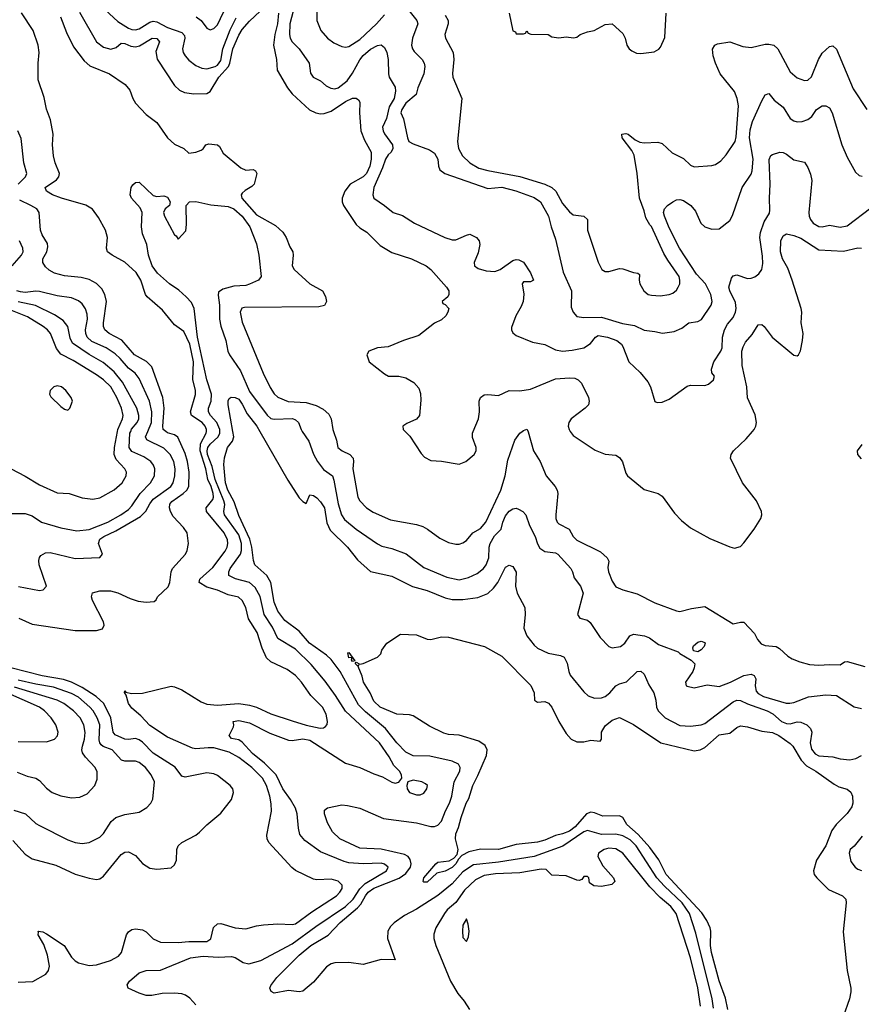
# Model space of a CAD drawing. Header units: inches. Extents: x 1308407 to 1441228, y 959628 to 1036311.
# Tile 385 of 656: x 1372779 to 1377510, y 1006780 to 1012314. Entities that reach past the tile are written whole.
import ezdxf

# ---------------------------------------------------------------- set-up
doc = ezdxf.new("R2010")
doc.units = ezdxf.units.IN
doc.header["$MEASUREMENT"] = 0
doc.layers.add('B3070', color=7, linetype='Continuous')
doc.layers.add('B3071', color=7, linetype='Continuous')

msp = doc.modelspace()

# ---------------------------------------------------------------- linework, layer by layer
at = {"layer": 'B3070', "color": 5}
for points, elevation in [([(1372670, 1009537.6), (1372810, 1009537.8), (1372850, 1009524.6), (1372900.7, 1009490), (1373010, 1009457.6), (1373101.1, 1009441.1), (1373170, 1009447.7), (1373275, 1009490), (1373346.7, 1009530), (1373390, 1009560.6), (1373410, 1009580.9), (1373456.9, 1009650), (1373513.9, 1009710), (1373536.8, 1009750), (1373539.2, 1009790), (1373532, 1009810), (1373516.2, 1009830), (1373477.4, 1009857.4), (1373410, 1009887.4), (1373394.2, 1009910), (1373398.5, 1009990), (1373403, 1010000)], 2960), ([(1372732, 1009790), (1372810, 1009749.1), (1372890, 1009699.7), (1372990, 1009654), (1373058, 1009650), (1373130, 1009626.5), (1373190, 1009618.5), (1373230, 1009625.8), (1373310, 1009671.4), (1373355.6, 1009710), (1373378, 1009750), (1373379.2, 1009770), (1373370.8, 1009790), (1373322.1, 1009842.1), (1373309.9, 1009870), (1373311.2, 1009910), (1373329.4, 1010000)], 2980), ([(1372770, 1006904.2), (1372852, 1006908), (1372926.9, 1006950), (1372941.2, 1006970), (1372945.7, 1006994.3), (1372935, 1007055), (1372915.6, 1007115.6), (1372883.5, 1007170), (1372885.6, 1007185.6), (1372882, 1007190), (1372910, 1007186.3), (1372930, 1007176.5), (1373028.5, 1007110), (1373070, 1007045.3), (1373090, 1007024.7), (1373110, 1007012.4), (1373170, 1006998.5), (1373210, 1007001.2), (1373290, 1007026.1), (1373334.6, 1007050), (1373350.6, 1007070), (1373379.8, 1007170), (1373390, 1007186.7), (1373410, 1007200.3), (1373430, 1007204.4), (1373470, 1007197.8), (1373490, 1007187.8), (1373530, 1007147.9), (1373570, 1007129.3), (1373670, 1007126.9), (1373730, 1007133.6), (1373830, 1007131.8), (1373853.1, 1007146.9), (1373869.3, 1007210.7), (1373890, 1007232.6), (1373910, 1007234.2), (1373989.8, 1007210.2), (1374050, 1007203.6), (1374110, 1007220.7), (1374150, 1007227.1), (1374230, 1007231.3), (1374310, 1007228.3), (1374330, 1007232.3), (1374420.9, 1007299.1), (1374559.2, 1007390), (1374579.3, 1007410), (1374590.7, 1007430.7), (1374590.8, 1007450), (1374570, 1007472.3), (1374530, 1007482.9), (1374450, 1007479.8), (1374430, 1007483.7), (1374330, 1007532.7), (1374308.8, 1007548.8), (1374179.7, 1007690), (1374169.6, 1007710), (1374168.2, 1007730), (1374193.9, 1007866.1), (1374192.8, 1007907.2), (1374185.1, 1007950), (1374165.4, 1008010), (1374143.5, 1008050), (1374084.3, 1008110), (1374010, 1008167.5), (1373956.5, 1008196.5), (1373870, 1008220.7), (1373838, 1008222), (1373770, 1008215), (1373750, 1008219.1), (1373610, 1008281.2), (1373510, 1008347), (1373460.8, 1008400.8), (1373410, 1008443.4), (1373389.9, 1008470), (1373377.4, 1008517.4), (1373368.2, 1008531.8), (1373370, 1008542), (1373374.8, 1008534.8), (1373407.3, 1008527.3), (1373470, 1008527.6), (1373630, 1008567.2), (1373650, 1008564), (1373690, 1008546.5), (1373799.9, 1008479.9), (1373830, 1008466.4), (1373890, 1008460.6), (1374010, 1008470.6), (1374070, 1008462), (1374110, 1008449.6), (1374190, 1008412.7), (1374310, 1008373.6), (1374390, 1008349.5), (1374467.3, 1008332.7), (1374487, 1008333), (1374498.7, 1008341.3), (1374507.5, 1008352.5), (1374509.6, 1008370), (1374501, 1008410), (1374481, 1008450), (1374415.2, 1008515.2), (1374362.6, 1008590), (1374330, 1008627), (1374281.8, 1008661.8), (1374190, 1008704.8), (1374167, 1008727), (1374141.1, 1008781.1), (1374113.9, 1008870), (1374065.7, 1008945.7), (1374050.7, 1009010.7), (1374029.8, 1009050), (1374008.5, 1009068.5), (1373950, 1009081.9), (1373890, 1009108.3), (1373830, 1009124.1), (1373787.2, 1009150), (1373790.7, 1009170), (1373864.9, 1009235.1), (1373933.7, 1009326.3), (1373945.3, 1009350), (1373948.4, 1009370), (1373946.7, 1009390), (1373928.6, 1009430), (1373829.9, 1009550), (1373826.5, 1009570), (1373863.8, 1009616.2), (1373868.3, 1009630), (1373866.5, 1009650), (1373855.5, 1009690), (1373836.5, 1009730), (1373825.9, 1009790), (1373793.8, 1009890), (1373795.6, 1009930), (1373827.9, 1009990), (1373828.9, 1010000)], 2880), ([(1372772, 1009128), (1372890, 1009105.3), (1372911.5, 1009108.5), (1372929.4, 1009130), (1372888.2, 1009250), (1372886.5, 1009273.5), (1372889.8, 1009290.2), (1372898, 1009302), (1372923.3, 1009316.7), (1372950, 1009319.6), (1373090, 1009285.4), (1373230, 1009290.4), (1373244.4, 1009310), (1373222.4, 1009370), (1373230, 1009395), (1373251.6, 1009410), (1373319, 1009441), (1373457.6, 1009522.4), (1373488.4, 1009551.6), (1373510, 1009592.9), (1373530, 1009619.5), (1373629.2, 1009690.8), (1373640.9, 1009710), (1373651.3, 1009750), (1373653, 1009790), (1373645.4, 1009830), (1373624, 1009870), (1373590, 1009906.5), (1373492.9, 1009952.9), (1373486.5, 1009970), (1373499.2, 1010000)], 2940), ([(1372774.6, 1008950), (1372850, 1008916.6), (1373090, 1008881.5), (1373210, 1008880.2), (1373243.7, 1008890), (1373254.5, 1008910), (1373250.7, 1008930), (1373188.9, 1009050), (1373183.5, 1009070), (1373187.5, 1009092.5), (1373230, 1009103.2), (1373290, 1009103.6), (1373330, 1009092.2), (1373399.8, 1009059.8), (1373444.8, 1009044.8), (1373490, 1009040.1), (1373535.8, 1009044.2), (1373546.4, 1009053.6), (1373553.5, 1009070), (1373614.4, 1009125.6), (1373622.8, 1009150), (1373630.7, 1009210), (1373638.7, 1009230), (1373710.9, 1009310), (1373720.4, 1009330), (1373727, 1009370), (1373719.6, 1009430), (1373700.2, 1009460.2), (1373641.8, 1009521.8), (1373626.3, 1009550), (1373621.9, 1009570), (1373623.7, 1009590), (1373634.5, 1009605.5), (1373697.7, 1009650), (1373718.3, 1009670), (1373729.5, 1009690), (1373731.2, 1009770), (1373721.9, 1009830), (1373710, 1009875.4), (1373668.2, 1009968.2), (1373650, 1009980.8), (1373610, 1009992.4), (1373599.7, 1010000)], 2920), ([(1373770, 1006776.1), (1373734.5, 1006814.5), (1373711.4, 1006831.4), (1373690, 1006839.2), (1373650, 1006841.8), (1373579.6, 1006840.4), (1373522, 1006830), (1373489.8, 1006829.8), (1373450, 1006842), (1373389.3, 1006870), (1373383.7, 1006890), (1373396.2, 1006910), (1373450, 1006957.4), (1373490, 1006968.8), (1373570, 1006971.6), (1373738.6, 1007041.4), (1373810, 1007050.6), (1373895.2, 1007044.8), (1373970, 1007049.1), (1373990, 1007043.2), (1374034.6, 1007014.6), (1374067.4, 1007007.4), (1374133.6, 1007026.4), (1374310, 1007118.7), (1374443.5, 1007216.5), (1374609.9, 1007330), (1374653.7, 1007370), (1374690.8, 1007429.2), (1374720.4, 1007459.6), (1374840.6, 1007530), (1374849.8, 1007550), (1374830, 1007567.3), (1374810, 1007573.2), (1374710, 1007569.9), (1374630, 1007575.8), (1374602.1, 1007582.1), (1374470, 1007637.1), (1374381.3, 1007701.3), (1374354, 1007734), (1374345.3, 1007770), (1374339, 1007850), (1374330, 1007881.6), (1374302, 1007930), (1374258, 1007990), (1374220.8, 1008070), (1374154.6, 1008134.6), (1374087.7, 1008190), (1374030, 1008252.6), (1374010, 1008265.6), (1373970, 1008273.2), (1373956, 1008290), (1373980.1, 1008339.9), (1373982.9, 1008350), (1373979.3, 1008370), (1374010, 1008374), (1374070, 1008362.4), (1374184.5, 1008304.5), (1374290, 1008264.3), (1374310, 1008262.5), (1374370, 1008271.7), (1374410, 1008263.9), (1374610, 1008134.2), (1374690, 1008110.2), (1374770, 1008074.3), (1374818.3, 1008058.3), (1374870, 1008027.8), (1374890, 1008023.6), (1374910.9, 1008029.1), (1374927.6, 1008050), (1374924.7, 1008070), (1374914.3, 1008090), (1374881.5, 1008121.5), (1374855.5, 1008170), (1374801.2, 1008250), (1374610, 1008427.9), (1374554.6, 1008514.6), (1374495.6, 1008595.6), (1374418.1, 1008690), (1374330, 1008776.5), (1374230, 1008835.3), (1374199.2, 1008899.2), (1374153.2, 1008970), (1374131.5, 1009071.5), (1374102.3, 1009122.3), (1374070, 1009150.4), (1373991.4, 1009171.4), (1373955.5, 1009190), (1373953.9, 1009210), (1373962.7, 1009230), (1374020.7, 1009310), (1374026.3, 1009330), (1374026.3, 1009370), (1374010, 1009418.5), (1373931.1, 1009530), (1373926.6, 1009550), (1373931.4, 1009588.6), (1373927, 1009610), (1373877.8, 1009730), (1373861.6, 1009801.6), (1373835.6, 1009870), (1373832, 1009890), (1373836, 1009910), (1373850, 1009928.7), (1373895.5, 1009970), (1373904.7, 1009990), (1373904.5, 1010000)], 2860), ([(1376678.2, 1006758.2), (1376672.2, 1006810), (1376579.5, 1007179.5), (1376543.8, 1007290), (1376502.4, 1007350), (1376403.1, 1007443.1), (1376360.7, 1007490), (1376244.4, 1007670), (1376210, 1007703.9), (1376170, 1007727.4), (1376130, 1007736.3), (1376050, 1007733.6), (1375970, 1007756.1), (1375950, 1007748.8), (1375831.7, 1007668.3), (1375670, 1007611.2), (1375470, 1007579.1), (1375330, 1007563.4), (1375270, 1007524.1), (1375210, 1007456.7), (1375130, 1007390.9), (1375010, 1007315.4), (1374941.4, 1007278.6), (1374883, 1007237), (1374862.6, 1007217.4), (1374847.7, 1007190), (1374846.7, 1007150), (1374890.4, 1007029.6), (1374810, 1007031.8), (1374710, 1007003.5), (1374630, 1007013.8), (1374550, 1007012.1), (1374530, 1007006.3), (1374503.2, 1006990), (1374430, 1006904.7), (1374370, 1006854.5), (1374350, 1006849.7), (1374290, 1006858), (1374210, 1006842.7), (1374192.3, 1006852.3), (1374185.6, 1006870), (1374190, 1006884.7), (1374223.6, 1006930), (1374350, 1007055.7), (1374416, 1007110), (1374512.4, 1007167.6), (1374579.7, 1007240.3), (1374678.4, 1007321.6), (1374696.9, 1007343), (1374722.3, 1007390), (1374738.7, 1007410), (1374770, 1007432.5), (1374911.7, 1007488.3), (1374950, 1007515.7), (1374975.9, 1007550), (1374979.6, 1007570), (1374973.5, 1007593.5), (1374962, 1007610), (1374942.3, 1007622.3), (1374810, 1007650.9), (1374690, 1007657), (1374578, 1007710), (1374537.2, 1007750), (1374510, 1007799.5), (1374491.6, 1007850), (1374493.2, 1007870), (1374510, 1007884), (1374590, 1007900.5), (1374622.5, 1007897.5), (1374690, 1007882.4), (1374824, 1007824), (1375010, 1007800.6), (1375090, 1007778.3), (1375110, 1007778.5), (1375130, 1007786.5), (1375150, 1007809.2), (1375172.6, 1007867.4), (1375195.1, 1007910), (1375207.3, 1007950), (1375221.6, 1008030), (1375252.2, 1008090), (1375254.6, 1008110), (1375245.1, 1008130), (1375210, 1008147.1), (1375085, 1008175), (1374990, 1008176.2), (1374950, 1008197.4), (1374898.2, 1008250), (1374836.1, 1008330), (1374723.3, 1008423.3), (1374683.2, 1008463.2), (1374580.9, 1008650), (1374530, 1008717.9), (1374502.9, 1008742.9), (1374408.8, 1008808.8), (1374350, 1008876.7), (1374270, 1008936.9), (1374229.4, 1008989.4), (1374210, 1009040.5), (1374190.3, 1009150.3), (1374168.7, 1009190), (1374099.9, 1009250), (1374093.3, 1009273.3), (1374084.7, 1009350), (1374073.5, 1009393.5), (1374010, 1009527.4), (1373984.1, 1009604.1), (1373948.3, 1009670), (1373936.6, 1009710), (1373926.4, 1009813.6), (1373930, 1009851.3), (1373946.6, 1009910), (1373975.4, 1009944.6), (1373983, 1009970), (1373977.7, 1010000)], 2840), ([(1374128.6, 1010000), (1374285.9, 1009725.9), (1374350, 1009626.5), (1374370, 1009604.9), (1374390, 1009594.8), (1374410, 1009642.8), (1374430, 1009640.3), (1374450, 1009625.5), (1374470, 1009604.7), (1374491.8, 1009570), (1374506.3, 1009486.3), (1374524.1, 1009444.1), (1374621.4, 1009350), (1374677.5, 1009277.5), (1374750, 1009212.2), (1374870, 1009185.7), (1374987.5, 1009127.5), (1375070, 1009104.8), (1375170, 1009064.5), (1375210, 1009055), (1375270, 1009054.2), (1375354.5, 1009065.5), (1375410, 1009088.6), (1375441.7, 1009118.3), (1375465.9, 1009150), (1375510, 1009237.6), (1375530, 1009247.4), (1375550, 1009240.3), (1375569.3, 1009209.3), (1375566.3, 1009130), (1375574.8, 1009090), (1375617.5, 1009010), (1375620.7, 1008970), (1375613.4, 1008893.4), (1375630, 1008850.3), (1375670, 1008798.5), (1375690, 1008780.6), (1375750, 1008753.8), (1375819.5, 1008739.5), (1375838.7, 1008730), (1375856.4, 1008696.4), (1375865.2, 1008650), (1375873.7, 1008630), (1375950, 1008535.5), (1375973.5, 1008513.5), (1376010, 1008500.4), (1376050, 1008503.1), (1376070, 1008510.3), (1376095.4, 1008530), (1376130, 1008570.5), (1376150, 1008581.3), (1376190, 1008593), (1376250, 1008650.3), (1376270, 1008652.2), (1376290, 1008634.8), (1376314.8, 1008574.8), (1376344, 1008530), (1376354.8, 1008490), (1376358.8, 1008450), (1376367.3, 1008430), (1376406.7, 1008390), (1376490, 1008346.7), (1376550, 1008342.8), (1376610, 1008350.2), (1376630, 1008358.3), (1376790, 1008480.2), (1376810, 1008488.6), (1376830, 1008488.1), (1376869.1, 1008469.1), (1376980.6, 1008430), (1377011.8, 1008411.8), (1377061.9, 1008370), (1377090, 1008357.3), (1377110, 1008357), (1377150, 1008367.8), (1377170, 1008366), (1377202.6, 1008350), (1377223.2, 1008330), (1377231.6, 1008310), (1377222.6, 1008250), (1377230, 1008214.4), (1377250, 1008186.7), (1377270, 1008176.5), (1377350, 1008170.2), (1377390, 1008159.2), (1377445.6, 1008154.4), (1377479.5, 1008160.5), (1377510, 1008178.8)], 2840), ([(1374367.4, 1010000), (1374404.3, 1009944.3), (1374431.4, 1009871.4), (1374452.2, 1009830), (1374486.5, 1009786.5), (1374536.6, 1009750), (1374545.5, 1009725.5), (1374570, 1009592), (1374588.1, 1009530), (1374604.2, 1009504.2), (1374670, 1009449.5), (1374790, 1009368), (1374815.4, 1009355.4), (1374870, 1009341.3), (1374951.2, 1009311.2), (1375050, 1009234.3), (1375180.7, 1009180.7), (1375250, 1009166), (1375301.9, 1009178.1), (1375350, 1009200.6), (1375385.5, 1009230), (1375400.8, 1009250), (1375415.2, 1009290), (1375418.3, 1009350), (1375424, 1009370), (1375447.5, 1009412.5), (1375485, 1009450), (1375494.4, 1009490), (1375510, 1009524.8), (1375530, 1009551.8), (1375550, 1009565), (1375570, 1009567.6), (1375583.5, 1009563.5), (1375608, 1009550), (1375624.6, 1009530), (1375644.2, 1009470), (1375676.6, 1009410), (1375688.8, 1009368.8), (1375703.5, 1009343.5), (1375730, 1009324.7), (1375790, 1009316.5), (1375803.1, 1009310), (1375876.1, 1009230), (1375887.2, 1009210), (1375896.5, 1009176.5), (1375932, 1009130), (1375945.5, 1009090), (1375914.9, 1008970), (1375927.3, 1008950), (1375970, 1008939.5), (1375985.3, 1008925.3), (1376041.2, 1008841.2), (1376091.1, 1008791.1), (1376110, 1008783.9), (1376156.9, 1008790), (1376179.8, 1008810), (1376209.1, 1008850.9), (1376230, 1008859.2), (1376290.9, 1008850.9), (1376319.4, 1008839.4), (1376370, 1008802.4), (1376480.4, 1008760.4), (1376490, 1008750.8), (1376554, 1008714), (1376573.7, 1008693.7), (1376571, 1008670), (1376562, 1008650), (1376521, 1008590), (1376524.7, 1008570), (1376530, 1008568), (1376570, 1008557.6), (1376643.9, 1008576.1), (1376710, 1008566.7), (1376775.3, 1008590), (1376850, 1008627.8), (1376890, 1008634.4), (1376907.2, 1008627.2), (1376916.1, 1008610), (1376913.8, 1008570), (1376919.6, 1008539.6), (1376930, 1008525.8), (1376959.6, 1008510), (1377087, 1008473), (1377108.3, 1008471.7), (1377130, 1008475.4), (1377212, 1008508), (1377310, 1008518.9), (1377370, 1008515.2), (1377470, 1008451.3), (1377510, 1008442.3)], 2860), ([(1374542.5, 1010000), (1374559.7, 1009950), (1374567.7, 1009910), (1374591, 1009891), (1374635.6, 1009870), (1374653.5, 1009850), (1374655.8, 1009830), (1374651.1, 1009788.9), (1374680.2, 1009630), (1374690, 1009608.9), (1374729, 1009570), (1374766.7, 1009546.7), (1374863.3, 1009503.3), (1375010, 1009476.6), (1375044.5, 1009464.5), (1375070.7, 1009450.7), (1375140.3, 1009400.3), (1375190, 1009374.9), (1375230, 1009366), (1375250, 1009366.3), (1375270, 1009372.9), (1375290, 1009386), (1375325.6, 1009430), (1375370, 1009454.4), (1375399.2, 1009490), (1375482.7, 1009670), (1375506.9, 1009750), (1375522.6, 1009837.4), (1375562, 1009950), (1375590, 1009990.2), (1375602.9, 1010000)], 2880), ([(1374945.4, 1010000), (1374972.8, 1009972.8), (1375035.3, 1009875.3), (1375055.1, 1009855.1), (1375090, 1009836.1), (1375150, 1009831.8), (1375250, 1009816.2), (1375286.3, 1009830), (1375333, 1009870), (1375344.5, 1009890), (1375344.8, 1009910), (1375325.1, 1009965.1), (1375324.5, 1009990), (1375328.7, 1010000)], 2920), ([(1375636.8, 1010000), (1375637.9, 1009997.9), (1375667.8, 1009890), (1375703.9, 1009830), (1375737.8, 1009750), (1375789.1, 1009690), (1375800.3, 1009670), (1375803.6, 1009650), (1375793.2, 1009530), (1375793.4, 1009510), (1375800.2, 1009490), (1375810, 1009480.2), (1375867.2, 1009450), (1375890.3, 1009410), (1375910, 1009388.6), (1376043.1, 1009323.1), (1376082, 1009290), (1376091, 1009271), (1376084.7, 1009235.3), (1376087.9, 1009210), (1376110, 1009157.6), (1376130, 1009126.5), (1376170, 1009109.2), (1376250, 1009087.6), (1376350, 1009036.2), (1376470, 1008991.9), (1376490, 1008987.5), (1376554.7, 1009005.3), (1376630, 1009015.5), (1376790, 1008918.4), (1376830, 1008927.7), (1376850, 1008927.3), (1376910, 1008863.8), (1376926.7, 1008830), (1376946.7, 1008806.7), (1376970, 1008796.3), (1377030.5, 1008790), (1377050, 1008779.6), (1377096.8, 1008736.8), (1377121, 1008721), (1377163.7, 1008703.7), (1377218.8, 1008690), (1377270, 1008685.4), (1377330, 1008690.3), (1377390, 1008688.2), (1377415.3, 1008704.7), (1377430, 1008707), (1377530, 1008678.8)], 2880), ([(1375873.7, 1010000), (1375890, 1009976.5), (1376014.2, 1009894.2), (1376070, 1009871.5), (1376130, 1009865.4), (1376150, 1009852.6), (1376168.2, 1009828.2), (1376185.4, 1009765.4), (1376194.9, 1009750), (1376290, 1009672.6), (1376367.3, 1009650), (1376390, 1009635.3), (1376459.7, 1009539.7), (1376499.6, 1009499.6), (1376550, 1009458), (1376657.3, 1009397.3), (1376770, 1009350.3), (1376797, 1009343), (1376830, 1009353.4), (1376850, 1009373), (1376907.7, 1009450), (1376945.4, 1009510), (1376951.3, 1009530), (1376948, 1009550), (1376920.3, 1009610), (1376841.7, 1009710), (1376774.3, 1009850), (1376777.3, 1009870), (1376792, 1009890), (1376862.2, 1009957.8), (1376898, 1010000)], 2920), ([(1377510, 1009845.1), (1377490, 1009869.5), (1377487.6, 1009890), (1377514, 1009926)], 2880), ([(1376760.1, 1006750), (1376745.4, 1006814.6), (1376711.1, 1006911.1), (1376667.2, 1007070), (1376661.5, 1007110), (1376664.7, 1007190), (1376659.5, 1007210), (1376641.7, 1007250), (1376613, 1007293), (1376413.4, 1007510), (1376370.9, 1007590.9), (1376321.2, 1007661.2), (1376254.9, 1007734.9), (1376192.2, 1007790), (1376169.7, 1007830), (1376150, 1007838.6), (1376057.5, 1007837.5), (1376010, 1007856.7), (1375990, 1007859.8), (1375964.7, 1007850), (1375901.9, 1007778.1), (1375870, 1007753.8), (1375830, 1007737.1), (1375790, 1007727.8), (1375730, 1007702.2), (1375690, 1007691.6), (1375570, 1007678.3), (1375470, 1007650.4), (1375370, 1007651.8), (1375303.9, 1007636.1), (1375263.7, 1007616.3), (1375244.6, 1007595.4), (1375231.1, 1007570), (1375210, 1007549.5), (1375170, 1007527.8), (1375123.6, 1007516.4), (1375070, 1007466.8), (1375050, 1007466.6), (1375046.6, 1007470), (1375049.8, 1007490), (1375118, 1007570), (1375130, 1007578.2), (1375193.3, 1007586.7), (1375218.9, 1007601.1), (1375237.5, 1007622.5), (1375243.7, 1007650), (1375227.9, 1007710), (1375230, 1007738.8), (1375245.9, 1007774.1), (1375259.6, 1007830), (1375288.4, 1007910), (1375303.7, 1007936.3), (1375325.2, 1008010), (1375354.5, 1008065.5), (1375402.7, 1008177.3), (1375406.8, 1008210), (1375394.8, 1008234.8), (1375359, 1008259), (1375250, 1008292.7), (1375190, 1008296.2), (1375163.1, 1008303.1), (1375083.1, 1008343.1), (1374990, 1008400.7), (1374970, 1008406.4), (1374899.3, 1008410), (1374804.8, 1008450), (1374770, 1008484.4), (1374749.8, 1008530), (1374711.9, 1008590), (1374704.2, 1008624.2), (1374681.2, 1008678.8), (1374686, 1008686), (1374678, 1008682), (1374665.2, 1008694.8), (1374670, 1008702), (1374690, 1008691.3), (1374710, 1008696), (1374790, 1008731.3), (1374808.7, 1008750), (1374815.3, 1008770), (1374842, 1008810), (1374919.3, 1008860.7), (1375010, 1008855.8), (1375070, 1008832), (1375090, 1008830.3), (1375150, 1008844.6), (1375190, 1008843.1), (1375391.5, 1008791.6), (1375490, 1008737.1), (1375651.4, 1008571.4), (1375671.3, 1008530), (1375673.4, 1008490), (1375690, 1008478.4), (1375730, 1008481.3), (1375751.4, 1008471.4), (1375770.2, 1008450), (1375808.6, 1008370), (1375850, 1008301.5), (1375878.9, 1008270), (1375910, 1008254.7), (1375950, 1008255), (1375990, 1008264.9), (1376042, 1008258), (1376049.6, 1008270.4), (1376049.8, 1008310), (1376070, 1008344.9), (1376110, 1008377.1), (1376150, 1008391.4), (1376230, 1008351.5), (1376383.6, 1008250), (1376570, 1008205.3), (1376603, 1008210), (1376630, 1008222.6), (1376710, 1008295), (1376770, 1008303.2), (1376810, 1008335), (1376830, 1008344.3), (1376870, 1008339.5), (1376950, 1008315.2), (1377010, 1008308.2), (1377045.3, 1008290), (1377110, 1008246), (1377124.9, 1008230), (1377171.1, 1008151.1), (1377200.9, 1008120.9), (1377253.5, 1008090), (1377356.4, 1008016.4), (1377382.5, 1008002.5), (1377430, 1007989.2), (1377451.3, 1007971.3), (1377460.6, 1007950), (1377462.7, 1007910), (1377456.6, 1007890), (1377430, 1007852.7), (1377369.1, 1007790.9), (1377343.4, 1007756.6), (1377310.1, 1007670), (1377257.5, 1007590), (1377240.8, 1007530), (1377245.1, 1007510), (1377258.9, 1007490), (1377325.9, 1007425.9), (1377403.1, 1007390), (1377422.2, 1007370), (1377424.1, 1007350), (1377407.8, 1007187.8), (1377429.4, 1006970), (1377450.2, 1006870), (1377450.2, 1006850), (1377443, 1006810), (1377406.8, 1006710)], 2820), ([(1372740.8, 1007700.8), (1372810, 1007623.5), (1372850, 1007596.8), (1372982.6, 1007562.6), (1373090, 1007511.9), (1373170, 1007488.4), (1373210, 1007481.6), (1373230, 1007485.6), (1373250, 1007499.7), (1373350, 1007621.3), (1373370, 1007635.5), (1373390, 1007635.9), (1373430, 1007615.2), (1373470, 1007571.6), (1373510, 1007544.4), (1373550, 1007539), (1373630, 1007547.2), (1373650, 1007563.8), (1373660.5, 1007590), (1373662.9, 1007650), (1373669.6, 1007670), (1373689.5, 1007690), (1373769.6, 1007730), (1373790, 1007746.5), (1373831, 1007789), (1373910, 1007854), (1373969.8, 1007930), (1373981, 1007970), (1373976.2, 1007990), (1373962, 1008010), (1373890, 1008065.4), (1373870, 1008075.5), (1373830, 1008080.5), (1373710, 1008056.5), (1373690, 1008061.8), (1373652.5, 1008112.6), (1373530, 1008192.1), (1373470, 1008252.8), (1373450, 1008267.1), (1373430, 1008273.7), (1373390, 1008267.4), (1373370, 1008269.9), (1373315, 1008295), (1373303.7, 1008310), (1373291.8, 1008390), (1373251.3, 1008470), (1373208.3, 1008510), (1373130, 1008560.6), (1373070.2, 1008590.2), (1373025.7, 1008605.7), (1372906.1, 1008626.1), (1372730, 1008670.7)], 2920), ([(1372747, 1007870), (1372810.9, 1007850.9), (1372870, 1007796.9), (1372890, 1007784.7), (1373050, 1007704.7), (1373090, 1007689.2), (1373130, 1007682.8), (1373170, 1007688.3), (1373230, 1007719.7), (1373250, 1007738.9), (1373292.6, 1007807.4), (1373319.7, 1007830), (1373370, 1007846.8), (1373450, 1007859.5), (1373493.6, 1007886.4), (1373515.6, 1007910), (1373527, 1007933), (1373537.3, 1008030), (1373518.7, 1008070), (1373486.4, 1008110), (1373450, 1008139.4), (1373430, 1008146.6), (1373370, 1008145.9), (1373351.9, 1008151.9), (1373298, 1008210), (1373248.9, 1008228.9), (1373237.5, 1008237.5), (1373229.2, 1008249.2), (1373226.5, 1008266.5), (1373228.8, 1008350), (1373215, 1008390), (1373191.6, 1008430), (1373174.2, 1008450), (1373110, 1008505.7), (1373070, 1008526.6), (1372970, 1008562.4), (1372870, 1008578.9), (1372770, 1008601.8)], 2940), ([(1372765, 1008085), (1372821.3, 1008061.3), (1372870, 1008050.2), (1372890, 1008038.3), (1372930, 1007994.6), (1372961.6, 1007970), (1373010, 1007951.5), (1373070, 1007940.8), (1373116.3, 1007943.7), (1373157.4, 1007962.6), (1373200.5, 1008010), (1373214.5, 1008045.5), (1373214, 1008086), (1373204.2, 1008110), (1373148.6, 1008168.6), (1373132.9, 1008192.9), (1373129.2, 1008210), (1373131.5, 1008230), (1373143.7, 1008270), (1373147.7, 1008307.7), (1373140.4, 1008350), (1373118.9, 1008390), (1373080.6, 1008430), (1373027.4, 1008470), (1372989.6, 1008489.6), (1372750, 1008562.9)], 2960), ([(1372770, 1008256.6), (1372930, 1008255.2), (1372974, 1008270), (1372990.8, 1008289.2), (1372995.1, 1008310), (1372982, 1008350), (1372955.3, 1008390), (1372917.8, 1008430), (1372889.8, 1008450), (1372695.5, 1008535.5)], 2980), ([(1377515.4, 1007724.6), (1377470, 1007669.5), (1377447.3, 1007650), (1377440.5, 1007630), (1377450, 1007582), (1377475.8, 1007550), (1377490, 1007538.9), (1377510, 1007531.8)], 2840), ([(1376605.4, 1006770), (1376590, 1006871.6), (1376550, 1007040.5), (1376468.9, 1007290), (1376438.3, 1007330), (1376379.7, 1007379.7), (1376320.8, 1007440.8), (1376170, 1007629.2), (1376130, 1007654.2), (1376090, 1007656.4), (1376063.6, 1007650), (1376032.7, 1007630), (1376028, 1007610), (1376057.5, 1007557.5), (1376117.6, 1007490), (1376124, 1007470), (1376107.5, 1007452.5), (1376050, 1007442.7), (1376006, 1007446), (1375982, 1007462), (1375978, 1007490), (1375970, 1007498), (1375950, 1007498), (1375938, 1007482), (1375923.6, 1007476.4), (1375910, 1007477.2), (1375850, 1007501.6), (1375770, 1007506), (1375737.6, 1007537.6), (1375710, 1007539.7), (1375590, 1007518.2), (1375453, 1007513), (1375390, 1007504.1), (1375341.4, 1007478.6), (1375278.9, 1007421.1), (1375230, 1007351.6), (1375182.3, 1007310), (1375166.5, 1007290), (1375118, 1007210), (1375106.8, 1007173.2), (1375106.3, 1007150), (1375118, 1007110), (1375200.2, 1006910), (1375241.3, 1006841.3), (1375277.9, 1006797.9), (1375307.7, 1006750)], 2860)]:
    msp.add_lwpolyline(points, dxfattribs=dict(at, elevation=elevation))
for points, elevation in [([(1376590, 1008760.9), (1376566.6, 1008766.6), (1376562.9, 1008782.9), (1376565.7, 1008794.3), (1376590, 1008814.9), (1376610, 1008820.3), (1376630, 1008812.4), (1376632.2, 1008810), (1376626, 1008790), (1376610, 1008772)], 2860), ([(1374650, 1008707), (1374644.7, 1008715.3), (1374648.4, 1008728.4), (1374630, 1008727), (1374624, 1008756), (1374630, 1008758), (1374662, 1008710)], 2820), ([(1374990, 1008040.3), (1374960.5, 1008030), (1374954.3, 1008010), (1374956.1, 1007990), (1374969.6, 1007969.5), (1375010, 1007956.2), (1375030, 1007956.5), (1375050, 1007966.2), (1375067.3, 1007990), (1375071, 1008010), (1375059.7, 1008019.7), (1375039.5, 1008030)], 2860), ([(1375290, 1007259.5), (1375270, 1007224), (1375267.7, 1007190), (1375270, 1007154.8), (1375290, 1007132.7), (1375300.9, 1007159.1), (1375305.6, 1007190), (1375299.8, 1007230)], 2880)]:
    msp.add_lwpolyline(points, close=True, dxfattribs=dict(at, elevation=elevation))
at = {"layer": 'B3071', "color": 5}
for points, elevation in [([(1373115.7, 1012355.7), (1373210, 1012188.8), (1373250, 1012159.8), (1373291.1, 1012148.9), (1373321.6, 1012158.4), (1373350, 1012181.3), (1373370, 1012179.6), (1373404.5, 1012164.5), (1373430, 1012160.7), (1373452.5, 1012167.5), (1373524.2, 1012210), (1373550, 1012208.7), (1373564.9, 1012190), (1373545.2, 1012134.8), (1373551.4, 1012091.4), (1373650, 1011943.1), (1373678.1, 1011918.1), (1373705, 1011905), (1373757.5, 1011897.5), (1373830, 1011898.6), (1373850.2, 1011910), (1373899, 1011990), (1373952, 1012050), (1373961.1, 1012070), (1373976.4, 1012150), (1374010, 1012226.3), (1374030, 1012258.8), (1374070, 1012305.1), (1374130, 1012361.9)], 2920), ([(1373259.9, 1012370), (1373330, 1012304.6), (1373390, 1012266.8), (1373410, 1012258.8), (1373430, 1012257.1), (1373450, 1012262.4), (1373510, 1012299.5), (1373530, 1012305.2), (1373550, 1012302.6), (1373610, 1012270.1), (1373690, 1012242.5), (1373704.9, 1012224.9), (1373706.9, 1012210), (1373694.2, 1012150), (1373698, 1012130), (1373708.3, 1012110), (1373730, 1012086.4), (1373770, 1012057.2), (1373802.3, 1012042.3), (1373830, 1012038.5), (1373877.4, 1012050), (1373890, 1012057.8), (1373910, 1012085), (1373921.6, 1012150), (1373962.6, 1012257.4), (1373995.2, 1012324.8)], 2940), ([(1373770.4, 1012330.4), (1373798.2, 1012310), (1373830, 1012265.3), (1373850, 1012256.9), (1373870, 1012264.9), (1373890, 1012284.4), (1373944, 1012396)], 2960), ([(1374323.8, 1012390), (1374298.2, 1012290), (1374295, 1012230), (1374299.3, 1012210), (1374310.1, 1012190.1), (1374349.3, 1012150), (1374405.5, 1012070), (1374413.3, 1012013.3), (1374428.8, 1011990), (1374469.3, 1011969.3), (1374501.9, 1011941.9), (1374528.1, 1011928.1), (1374550, 1011925.1), (1374570, 1011931.5), (1374619.9, 1011970), (1374650, 1012013.7), (1374690, 1012087.9), (1374710, 1012113.2), (1374750, 1012147.3), (1374790, 1012167.9), (1374810, 1012172.7), (1374830, 1012157.3), (1374842.6, 1012130), (1374850.2, 1012090), (1374851.3, 1012010), (1374856.1, 1011990), (1374890, 1011934), (1374892.1, 1011912.1), (1374883.3, 1011870), (1374856.6, 1011823.4), (1374840.9, 1011759.1), (1374818.3, 1011710), (1374821.3, 1011690), (1374830, 1011673.1), (1374874.3, 1011610), (1374875.9, 1011590), (1374866.2, 1011570), (1374850, 1011554.6), (1374834.6, 1011530), (1374818.7, 1011481.3), (1374768.7, 1011370), (1374763.2, 1011330), (1374770.2, 1011310.2), (1374830.5, 1011270), (1374878.8, 1011230), (1374930, 1011213), (1374997.3, 1011170), (1375168.9, 1011088.9), (1375210, 1011076.6), (1375230, 1011077), (1375290, 1011103.5), (1375310, 1011107.8), (1375347.6, 1011090), (1375362.3, 1011070), (1375364.9, 1011050), (1375356.9, 1011003.1), (1375334, 1010950), (1375336, 1010930), (1375356.1, 1010916.1), (1375401.9, 1010901.9), (1375450, 1010898.4), (1375480.5, 1010910), (1375550, 1010959.5), (1375570, 1010965.3), (1375583.9, 1010963.9), (1375610, 1010951.6), (1375650, 1010890.3), (1375667.7, 1010850), (1375650, 1010840.5), (1375610, 1010840.9), (1375603.1, 1010830), (1375611.9, 1010771.9), (1375608.6, 1010730), (1375598.6, 1010701.4), (1375568.7, 1010650), (1375544.2, 1010584.2), (1375543.6, 1010570), (1375550, 1010554), (1375570, 1010538.4), (1375661.8, 1010501.8), (1375731.4, 1010488.6), (1375790, 1010458.6), (1375830, 1010451.6), (1375883.7, 1010456.3), (1375950, 1010469.4), (1375986.8, 1010493.2), (1376015.3, 1010530), (1376030, 1010539.1), (1376082.4, 1010530), (1376135.2, 1010510), (1376161.2, 1010490), (1376170, 1010476.5), (1376203.7, 1010390), (1376266.3, 1010330), (1376310, 1010278), (1376324.5, 1010250), (1376348.4, 1010168.4), (1376362, 1010162), (1376390, 1010164), (1376430, 1010181.8), (1376530, 1010254.7), (1376550, 1010260.2), (1376630, 1010257.1), (1376650, 1010264.9), (1376679.3, 1010290), (1376684, 1010310), (1376669.6, 1010329.6), (1376668.4, 1010350), (1376680.8, 1010390), (1376720.9, 1010450), (1376728, 1010470), (1376729.3, 1010530), (1376739.9, 1010570), (1376757.7, 1010602.3), (1376790, 1010640.6), (1376802.8, 1010670), (1376806.2, 1010690), (1376803.4, 1010723.4), (1376769.8, 1010790), (1376765.7, 1010810), (1376779.7, 1010860.3), (1376790, 1010874.9), (1376810, 1010879.5), (1376870, 1010859.6), (1376890, 1010861.7), (1376910.9, 1010869.1), (1376934.3, 1010885.7), (1376950.9, 1010909.1), (1376956.2, 1010943.8), (1376954.8, 1010985.2), (1376938.5, 1011090), (1376942.7, 1011117.3), (1376963.2, 1011176.8), (1376993.1, 1011226.9), (1376996.3, 1011243.7), (1376993.4, 1011310), (1376998, 1011390), (1376992.5, 1011527.5), (1377002, 1011550), (1377010, 1011556.4), (1377051.5, 1011568.5), (1377070, 1011567.2), (1377090, 1011557.8), (1377130, 1011526), (1377190, 1011512.7), (1377210, 1011484), (1377224.9, 1011444.9), (1377231.2, 1011410), (1377215, 1011230), (1377217, 1011210), (1377224.4, 1011190), (1377239.7, 1011170), (1377270, 1011150.8), (1377290, 1011149.5), (1377330, 1011159), (1377390, 1011147.1), (1377430, 1011155.9), (1377563, 1011257)], 2940), ([(1374448.6, 1012410), (1374448.8, 1012310), (1374472.6, 1012252.6), (1374510, 1012210.2), (1374544.2, 1012184.2), (1374590, 1012163.8), (1374610, 1012159.3), (1374630, 1012163), (1374690, 1012203.4), (1374784.2, 1012290), (1374830, 1012341.4)], 2960), ([(1374965.5, 1012365.5), (1375012, 1012310), (1375016.9, 1012290), (1374986.3, 1012210), (1374981.6, 1012170), (1374986.6, 1012150), (1374995.9, 1012135.9), (1375040.8, 1012090), (1375052.4, 1012070), (1375055.8, 1012050), (1375050.2, 1012010), (1375016.9, 1011930), (1375007.5, 1011892.5), (1374950, 1011845.2), (1374927.4, 1011810), (1374922, 1011790), (1374935.8, 1011755.8), (1374958, 1011650), (1374966, 1011630), (1374990, 1011615.2), (1375082, 1011582), (1375110, 1011563.7), (1375130, 1011530.7), (1375133.5, 1011490), (1375141.5, 1011470), (1375169.4, 1011449.5), (1375410, 1011365.1), (1375490, 1011371.9), (1375567.7, 1011352.3), (1375670, 1011315.3), (1375705.6, 1011290), (1375751.9, 1011210), (1375766.3, 1011150), (1375790, 1011080.7), (1375834.5, 1010894.5), (1375879.8, 1010790), (1375878.4, 1010698.4), (1375890.3, 1010670), (1375910, 1010646.3), (1375950, 1010639.7), (1376050, 1010642.6), (1376166.7, 1010606.7), (1376235.2, 1010595.2), (1376290, 1010569.2), (1376350, 1010562.2), (1376391.4, 1010551.4), (1376458.2, 1010561.8), (1376500.1, 1010579.9), (1376539.3, 1010610), (1376590, 1010617.8), (1376610.5, 1010629.5), (1376666.6, 1010710), (1376672.2, 1010730), (1376664, 1010770), (1376633.8, 1010830), (1376583.7, 1010883.7), (1376488.1, 1011030), (1376430, 1011144.4), (1376402.7, 1011210), (1376398.7, 1011230), (1376402.9, 1011250), (1376420.9, 1011270), (1376450, 1011290.5), (1376470, 1011300.5), (1376490, 1011302.4), (1376510, 1011297.6), (1376552.2, 1011270), (1376577.6, 1011237.6), (1376607, 1011170), (1376631, 1011150), (1376670, 1011136.4), (1376710, 1011138.4), (1376770, 1011184.4), (1376786.3, 1011213.7), (1376839.8, 1011370), (1376890, 1011446), (1376895.7, 1011464.3), (1376902.5, 1011530), (1376881.5, 1011650), (1376885.4, 1011694.6), (1376897.7, 1011742.3), (1376950, 1011858), (1376970, 1011891.3), (1376990, 1011899.1), (1377020.7, 1011860.7), (1377070, 1011822.6), (1377110, 1011758.3), (1377130, 1011744.9), (1377150, 1011739.7), (1377177.8, 1011742.2), (1377210, 1011753.4), (1377231.5, 1011770), (1377258, 1011810), (1377290, 1011828.9), (1377310, 1011830.4), (1377330, 1011818.4), (1377346, 1011790), (1377399.3, 1011610), (1377430, 1011541.6), (1377477.2, 1011457.2), (1377497.3, 1011437.3), (1377514.6, 1011434.6)], 2960), ([(1373828.9, 1010000), (1373829.9, 1010010), (1373822.1, 1010030), (1373805.4, 1010050), (1373745, 1010090), (1373739.7, 1010110), (1373767.1, 1010207.1), (1373767.7, 1010230), (1373752.1, 1010292.1), (1373755.1, 1010390), (1373735.9, 1010490), (1373700.9, 1010560.9), (1373650, 1010599.3), (1373581.1, 1010681.1), (1373495.8, 1010755.8), (1373485.7, 1010770), (1373460.1, 1010850), (1373433, 1010893), (1373370, 1010951.4), (1373298.9, 1010990), (1373272.6, 1011010), (1373267.7, 1011030), (1373272.1, 1011090), (1373261.6, 1011130), (1373222.2, 1011202.2), (1373188.2, 1011248.2), (1373151.1, 1011271.1), (1373014, 1011310), (1372963.1, 1011330), (1372929.7, 1011350), (1372923, 1011370), (1372986.2, 1011413.8), (1372999.1, 1011430), (1373003.4, 1011450), (1372978.6, 1011510), (1372970, 1011549.4), (1372963, 1011610), (1372966.5, 1011670), (1372951.9, 1011751.9), (1372930, 1011811.6), (1372916.2, 1011876.2), (1372883.3, 1011976.7), (1372882.5, 1012070), (1372888.5, 1012130), (1372883.5, 1012170), (1372853.9, 1012253.9), (1372790, 1012352.9)], 2880), ([(1373009.1, 1012330), (1373041.6, 1012241.6), (1373081.5, 1012161.5), (1373142, 1012082), (1373173.7, 1012053.7), (1373284.2, 1012010), (1373372.4, 1011950), (1373397.7, 1011917.7), (1373414.9, 1011870), (1373430, 1011844.1), (1373490, 1011781.8), (1373550, 1011735.1), (1373610, 1011649.5), (1373650, 1011614.8), (1373701.1, 1011590), (1373730, 1011563.1), (1373770, 1011568.9), (1373799.4, 1011580.6), (1373811.2, 1011588.8), (1373826, 1011610), (1373843.1, 1011616.9), (1373890.8, 1011610.8), (1373901.5, 1011601.5), (1373923, 1011563), (1374021.5, 1011481.5), (1374050, 1011468.4), (1374091.1, 1011471.1), (1374104.2, 1011464.2), (1374111.5, 1011448.5), (1374097.1, 1011390), (1374084.2, 1011375.8), (1374046.3, 1011353.7), (1374030, 1011338), (1374024.4, 1011330), (1374027.5, 1011310), (1374110, 1011217.2), (1374216.4, 1011156.4), (1374258.7, 1011118.7), (1374276.5, 1011090), (1374297.3, 1011037.3), (1374313.4, 1011010), (1374315.8, 1010990), (1374310.1, 1010930.1), (1374321.4, 1010910), (1374410, 1010828.7), (1374481.3, 1010790), (1374498.2, 1010758.2), (1374503.7, 1010730), (1374492.7, 1010707.3), (1374460.4, 1010699.6), (1374043.3, 1010696.7), (1374027.9, 1010692.1), (1374017.6, 1010670), (1374030, 1010612.9), (1374147.6, 1010327.6), (1374186.9, 1010246.9), (1374210, 1010211.4), (1374230, 1010192.2), (1374288.1, 1010168.1), (1374390, 1010161.6), (1374445, 1010145), (1374484.5, 1010124.5), (1374516.7, 1010096.7), (1374530.2, 1010070.2), (1374539.1, 1010010), (1374542.5, 1010000)], 2880), ([(1374233.3, 1012350), (1374227.9, 1012290), (1374213.7, 1012230), (1374206.1, 1012170), (1374223.2, 1012090), (1374226, 1012030), (1374284.1, 1011930), (1374310, 1011897.2), (1374407.3, 1011807.3), (1374443.8, 1011790), (1374470, 1011785.6), (1374490, 1011785.9), (1374530, 1011798.8), (1374610, 1011853.5), (1374650, 1011873.4), (1374670, 1011873.7), (1374683.1, 1011863.1), (1374690.3, 1011850), (1374689.1, 1011790), (1374696.8, 1011690), (1374717.1, 1011637.1), (1374755.1, 1011570), (1374755.5, 1011530), (1374746.7, 1011490), (1374729.3, 1011450), (1374709, 1011430), (1374636.5, 1011390), (1374607.1, 1011350), (1374591, 1011310), (1374591.8, 1011290), (1374599.7, 1011270), (1374670, 1011163), (1374690, 1011144.9), (1374730, 1011120.2), (1374805.6, 1011045.6), (1374870, 1011004.9), (1374980.7, 1010970), (1375064, 1010930), (1375090.4, 1010910), (1375178.4, 1010810), (1375190.5, 1010789.5), (1375190.8, 1010769.2), (1375184.7, 1010755.3), (1375154, 1010730), (1375158, 1010718), (1375170, 1010714), (1375191, 1010690), (1375186, 1010670), (1375173.4, 1010650), (1375150, 1010626.6), (1375110, 1010607.3), (1375021.7, 1010538.3), (1374936.4, 1010510), (1374850, 1010474.5), (1374790, 1010469.7), (1374742, 1010450), (1374731, 1010430), (1374744, 1010390), (1374830, 1010323.2), (1374851.3, 1010310), (1374910, 1010311), (1374950, 1010300.5), (1374995.1, 1010275.1), (1375022, 1010242), (1375032.2, 1010212.2), (1375034.6, 1010174.6), (1375026, 1010090), (1375010, 1010067.8), (1374955.1, 1010044.9), (1374932.7, 1010030), (1374935.3, 1010010), (1374945.4, 1010000)], 2920), ([(1375170, 1012339.3), (1375187.5, 1012310), (1375187.8, 1012290), (1375169.4, 1012230), (1375171.9, 1012210), (1375215.1, 1012130), (1375218.8, 1012090), (1375210.9, 1012010.9), (1375213.5, 1011990), (1375264.4, 1011870), (1375239.9, 1011630), (1375246, 1011590), (1375268.1, 1011548.1), (1375308.6, 1011508.6), (1375360.1, 1011480.1), (1375410, 1011465.9), (1375590, 1011432.3), (1375730, 1011389.7), (1375770.1, 1011370.1), (1375792.3, 1011350), (1375830, 1011281.6), (1375870, 1011234), (1375890, 1011217.6), (1375950.4, 1011210.4), (1375970, 1011191.3), (1375970.4, 1011130), (1376030, 1010950.8), (1376050.4, 1010910), (1376070, 1010899), (1376090, 1010898.5), (1376150, 1010914.9), (1376170, 1010913.4), (1376230, 1010892.4), (1376254, 1010890), (1376262, 1010882), (1376260.7, 1010850), (1376264.9, 1010830), (1376287.7, 1010790), (1376311, 1010770), (1376330, 1010765.3), (1376378.4, 1010761.6), (1376430, 1010768.8), (1376450, 1010777.1), (1376470, 1010793.4), (1376479.7, 1010810), (1376489.6, 1010830), (1376489.7, 1010850.3), (1376485.1, 1010870), (1376473.6, 1010890), (1376421.4, 1010961.4), (1376399.7, 1010999.7), (1376330, 1011151.2), (1376320.2, 1011160.2), (1376299.4, 1011199.4), (1376290, 1011239.3), (1376262.7, 1011310), (1376250.5, 1011449.5), (1376232.6, 1011552.6), (1376219.4, 1011579.4), (1376165.1, 1011650), (1376164, 1011670), (1376186, 1011674), (1376198.8, 1011670), (1376237.8, 1011637.8), (1376264.6, 1011624.6), (1376290, 1011621.2), (1376365.3, 1011625.3), (1376390, 1011617.1), (1376446.4, 1011566.4), (1376510, 1011534), (1376550, 1011496), (1376570, 1011486.7), (1376670, 1011494.6), (1376690, 1011500.3), (1376719.8, 1011520.2), (1376750, 1011554.7), (1376799.9, 1011630), (1376805.4, 1011654.6), (1376819.9, 1011830), (1376812.7, 1011870), (1376796, 1011910), (1376716.9, 1012010), (1376689.9, 1012070), (1376677, 1012110), (1376672.6, 1012147.4), (1376687, 1012170), (1376702.2, 1012177.8), (1376770.1, 1012190.1), (1376843.2, 1012163.2), (1376890, 1012156.8), (1376970, 1012176), (1376990, 1012176.8), (1377018.4, 1012170), (1377041.3, 1012150), (1377110, 1012020.3), (1377150, 1011987.6), (1377190, 1011971.7), (1377210, 1011974.6), (1377230, 1011993.4), (1377269.9, 1012090), (1377290, 1012124.9), (1377330, 1012162.6), (1377350, 1012166.7), (1377370, 1012148), (1377464.5, 1011924.5), (1377541.5, 1011810)], 2980), ([(1375530, 1012351.3), (1375550, 1012251.3), (1375566, 1012246), (1375570, 1012234), (1375610, 1012234), (1375622, 1012238), (1375630, 1012252), (1375638, 1012238), (1375652.7, 1012232.7), (1375750, 1012231), (1375770, 1012218), (1375810, 1012211.3), (1375850, 1012218), (1375892, 1012212), (1375910, 1012216), (1375929.6, 1012230.4), (1375970, 1012245.5), (1376007.2, 1012252.8), (1376070, 1012286), (1376110, 1012290.8), (1376170, 1012236), (1376182.4, 1012210), (1376192.4, 1012170), (1376205.4, 1012150), (1376219.7, 1012139.7), (1376246.4, 1012126.4), (1376270, 1012123.3), (1376346.1, 1012133.9), (1376372.1, 1012147.9), (1376381.1, 1012158.9), (1376405.9, 1012214.1), (1376413, 1012350)], 3020), ([(1372770, 1011389.6), (1372812.4, 1011430), (1372818.3, 1011450), (1372802.8, 1011510), (1372786.8, 1011646.8), (1372767.7, 1011690)], 2920), ([(1373904.5, 1010000), (1373904.4, 1010010), (1373886.5, 1010050), (1373850.8, 1010090), (1373839.7, 1010110), (1373839.7, 1010130), (1373855.1, 1010170), (1373856.7, 1010210), (1373830.3, 1010290), (1373779.1, 1010530), (1373759.7, 1010690), (1373744, 1010724), (1373715.7, 1010755.7), (1373673.4, 1010793.4), (1373620.3, 1010830), (1373553.5, 1010890), (1373523.9, 1010930), (1373503, 1010990), (1373493.6, 1011050), (1373469.6, 1011110), (1373464.2, 1011150), (1373466.6, 1011230), (1373455.9, 1011255.9), (1373407.8, 1011310), (1373399.5, 1011330), (1373405.2, 1011370), (1373414.5, 1011385.5), (1373430, 1011398.8), (1373450, 1011401), (1373530, 1011324.9), (1373550, 1011320.4), (1373590, 1011324.2), (1373610, 1011315.6), (1373624.1, 1011290), (1373620.7, 1011270), (1373597.4, 1011250), (1373586.7, 1011230), (1373593.2, 1011210), (1373650, 1011105.5), (1373659.2, 1011099.2), (1373670, 1011081), (1373712.7, 1011127.3), (1373717.1, 1011162.9), (1373715.6, 1011270), (1373732.7, 1011290), (1373770, 1011291.6), (1373853.2, 1011273.2), (1373950, 1011264.3), (1373983.6, 1011250), (1374030, 1011208.9), (1374072.8, 1011150), (1374110, 1011053.4), (1374123.5, 1010990), (1374136, 1010870), (1374120.5, 1010850), (1374070, 1010826.5), (1374050, 1010820.2), (1373983.4, 1010816.6), (1373920.8, 1010799.2), (1373897.3, 1010782.7), (1373894.4, 1010765.6), (1373901.2, 1010710), (1373901.5, 1010630), (1373910, 1010590.5), (1373937.7, 1010510), (1373948.3, 1010450), (1373958.2, 1010430), (1374019.7, 1010339.7), (1374070, 1010223.8), (1374170, 1010090.3), (1374191.6, 1010071.6), (1374208.7, 1010068.7), (1374311.8, 1010071.8), (1374330, 1010065.3), (1374346.3, 1010050), (1374360.7, 1010010), (1374367.4, 1010000)], 2860), ([(1373599.7, 1010000), (1373586.3, 1010010), (1373582.8, 1010030), (1373590.6, 1010130), (1373583.5, 1010190), (1373522.3, 1010362.3), (1373492.2, 1010392.2), (1373424.5, 1010430), (1373353.3, 1010513.3), (1373281.8, 1010550), (1373257, 1010570), (1373250.4, 1010590), (1373250.4, 1010610.4), (1373266.4, 1010730), (1373257.4, 1010770), (1373240.3, 1010800.3), (1373210.4, 1010830.4), (1373170, 1010853.6), (1373125, 1010865), (1373030, 1010874.5), (1372974.8, 1010890), (1372945.5, 1010905.5), (1372924, 1010924), (1372909, 1010949), (1372909.9, 1010970), (1372931.2, 1011010), (1372937.7, 1011037.7), (1372935, 1011055), (1372905.2, 1011105.2), (1372896.5, 1011130), (1372888.7, 1011230), (1372874.7, 1011250), (1372842.5, 1011270), (1372779, 1011299)], 2920), ([(1376898, 1010000), (1376906.5, 1010010), (1376917.5, 1010030), (1376920.6, 1010050), (1376913.5, 1010093.5), (1376869.2, 1010189.2), (1376866.7, 1010250), (1376839.8, 1010370), (1376838.7, 1010450), (1376845, 1010475), (1376858.1, 1010501.9), (1376896.4, 1010543.6), (1376930, 1010599.3), (1376950, 1010600.4), (1376963, 1010590), (1377009.3, 1010529.3), (1377130, 1010427.7), (1377150, 1010424), (1377156, 1010430), (1377167.6, 1010452.4), (1377179.7, 1010510), (1377182.4, 1010550), (1377171.6, 1010610), (1377175.5, 1010670), (1377172.1, 1010690), (1377121.9, 1010850), (1377096.7, 1010916.7), (1377067.2, 1010970), (1377056, 1011010), (1377056.8, 1011070), (1377070, 1011098.4), (1377090, 1011110.4), (1377130, 1011101.7), (1377170, 1011085.5), (1377270, 1011020.6), (1377410, 1011012.8), (1377490, 1011031.1), (1377510, 1011030.3)], 2920), ([(1372737.4, 1010930), (1372788.5, 1010990), (1372797.9, 1011010), (1372795.9, 1011030), (1372778.5, 1011070)], 2940), ([(1373499.2, 1010000), (1373520.3, 1010050), (1373522.3, 1010110), (1373508.9, 1010170), (1373450, 1010297.7), (1373427.6, 1010327.6), (1373390, 1010356), (1373343.2, 1010410), (1373315.3, 1010435.3), (1373265.8, 1010470), (1373185.1, 1010505.1), (1373157.6, 1010530), (1373149.9, 1010550), (1373149.5, 1010570), (1373159.6, 1010630), (1373158.9, 1010658.9), (1373149.3, 1010689.3), (1373130, 1010716.8), (1373110, 1010733.4), (1373070, 1010749.9), (1372990, 1010761), (1372890, 1010786.5), (1372870, 1010788.1), (1372810, 1010780.3), (1372784, 1010784), (1372763.5, 1010790)], 2940), ([(1373403, 1010000), (1373408.3, 1010011.7), (1373439.7, 1010050), (1373447.8, 1010070), (1373449.1, 1010090), (1373437.4, 1010130), (1373357.1, 1010277.1), (1373310, 1010335.5), (1373247.9, 1010387.9), (1373170, 1010431.3), (1373075.7, 1010495.7), (1373063.4, 1010523.4), (1373049.9, 1010590), (1373023.3, 1010623.3), (1372975.5, 1010655.5), (1372867.7, 1010707.7), (1372770, 1010728)], 2960), ([(1373329.4, 1010000), (1373331.4, 1010010), (1373357.5, 1010070), (1373361.1, 1010090), (1373350.8, 1010130), (1373324.8, 1010190), (1373291.2, 1010251.2), (1373250.5, 1010290.5), (1373210, 1010318.5), (1373079.2, 1010399.2), (1373010, 1010433.2), (1372985.9, 1010465.9), (1372952.1, 1010550), (1372935.9, 1010570), (1372910.6, 1010590), (1372823.5, 1010643.5), (1372710, 1010688)], 2980), ([(1375328.7, 1010000), (1375358.6, 1010070), (1375363.2, 1010110), (1375361, 1010170), (1375369.4, 1010190.6), (1375390, 1010205.2), (1375410, 1010208.1), (1375470, 1010200.8), (1375530, 1010229.3), (1375590, 1010227.9), (1375650, 1010237.6), (1375790, 1010295.3), (1375870, 1010301.1), (1375898.7, 1010298.7), (1375918.6, 1010290), (1375937.4, 1010270), (1375976.5, 1010190), (1375980.7, 1010170), (1375975.5, 1010150), (1375958.3, 1010130), (1375879.7, 1010070), (1375865.8, 1010050), (1375862.3, 1010030), (1375866.7, 1010010), (1375873.7, 1010000)], 2920), ([(1373977.7, 1010000), (1373951.1, 1010150), (1373950, 1010171.3), (1373955.6, 1010184.4), (1373967.5, 1010192.5), (1373989.6, 1010190.4), (1374010, 1010180.7), (1374030, 1010153.2), (1374058.3, 1010098.3), (1374111.3, 1010030), (1374128.6, 1010000)], 2840), ([(1375602.9, 1010000), (1375610, 1010005.4), (1375630, 1010012.9), (1375636.8, 1010000)], 2880)]:
    msp.add_lwpolyline(points, dxfattribs=dict(at, elevation=elevation))
at = {"layer": 'B3071', "color": 5, "elevation": 3020}
msp.add_lwpolyline([(1372990, 1010255.2), (1372970.6, 1010250), (1372950.4, 1010230), (1372946, 1010210), (1372953.8, 1010193.8), (1373010, 1010139.1), (1373030, 1010125.5), (1373050, 1010118.8), (1373061.2, 1010130), (1373076, 1010170), (1373067.6, 1010190), (1373038.8, 1010230), (1373014, 1010250)], close=True, dxfattribs=at)

doc.saveas('drawing.dxf')
